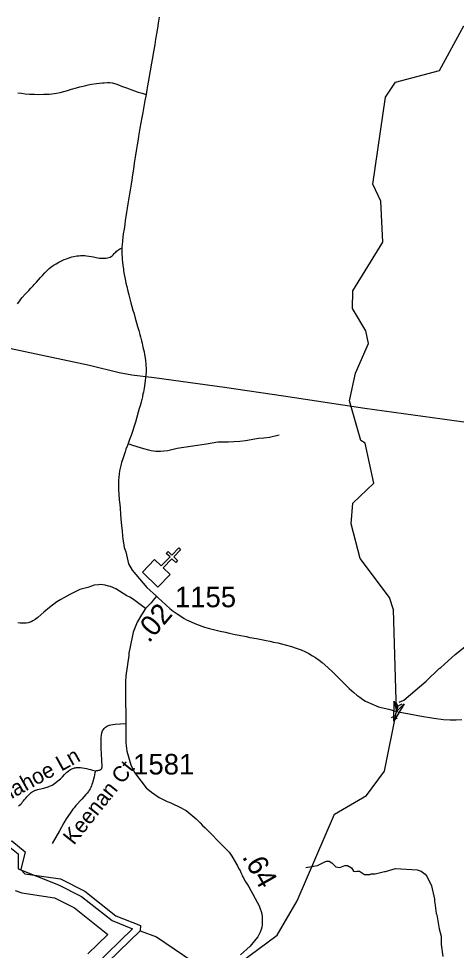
# Model space of a CAD drawing. Extents: x 1383679 to 1536984, y 460658 to 651027.
# Drawn here: x 1404331 to 1406993, y 522240 to 527907 of the extents above; entities that cross this region are included whole.
import ezdxf

# ---------------------------------------------------------------- set-up
doc = ezdxf.new("R2010")
doc.units = 0
for name, color, linetype in [('Exist Cultural Church CELL', 7, 'Continuous'), ('Exist Hydrographic Bay Label', 7, 'Continuous'), ('Exist Hydrographic Buffer Line', 7, 'Continuous'), ('Exist Hydrographic Creek Single Shore', 7, 'Continuous'), ('Exist Hydrographic Misc Water Feature', 7, 'Continuous'), ('Exist Road Non-System Type 51', 7, 'Continuous'), ('Exist Road Non-System Type 51 Label', 7, 'Continuous'), ('Exist Road Secondary Mileage Hundredths English Label', 7, 'Continuous'), ('Exist Road Secondary Structure Pipe Attributed CELL', 7, 'Continuous'), ('Exist Road Secondary Structure Pipe CELL', 7, 'Continuous'), ('Exist Road Secondary Type 51 Attributed', 7, 'Continuous'), ('Exist Road Secondary Type 51 Number Label', 7, 'Continuous'), ('Exist Utilities Electrical Transmission Line', 7, 'Continuous')]:
    doc.layers.add(name, color=color, linetype=linetype)

msp = doc.modelspace()

# ---------------------------------------------------------------- linework, layer by layer
at = {"layer": 'Exist Cultural Church CELL'}
msp.add_lwpolyline([(1405157.7, 524617.2), (1405198.7, 524577.7), (1405251.6, 524632.5), (1405228.6, 524654.7), (1405239.7, 524666.2), (1405262.7, 524644), (1405304.5, 524687.2), (1405316, 524676.1), (1405274.2, 524632.8), (1405297.3, 524610.6), (1405286.2, 524599.1), (1405263.2, 524621.4), (1405210.3, 524566.6), (1405251.7, 524526.5), (1405177.7, 524449.9), (1405083.8, 524540.6)], close=True, dxfattribs=at)
at = {"layer": 'Exist Hydrographic Bay Label'}
for points in [[(1402622.7, 522096.5), (1402636.7, 522378.5), (1402662.7, 522437.1), (1402738.7, 522504.5), (1402790.7, 522611.7), (1402867.7, 522659.5), (1403076.7, 522688.1), (1403121.7, 522897.3), (1403206.7, 522961.2), (1403500.7, 523089.8), (1403575.7, 523088.3), (1403706.7, 522941.3), (1404022.7, 522895.5), (1404289.7, 522906.6), (1404371.7, 522839.3), (1404344.7, 522731.5), (1404368.6, 522704.7), (1404584.7, 522674.2), (1404733.6, 522598.9), (1404922.7, 522450.7), (1405071.7, 522391.9), (1405070.6, 522359.1)], [(1402374.2, 520824.7), (1402623.6, 520888.6), (1402670.7, 521110.8), (1402842.6, 521425.8), (1402919.6, 521489.9), (1402904.7, 521992.4), (1402976.7, 522273.2), (1403238.7, 522451.7), (1403340.7, 522558), (1403440.7, 522572.5), (1403589.7, 522526.8), (1403638.7, 522476.5), (1403654.7, 522410.6), (1403955.7, 522030.4), (1404021.7, 522012.6), (1404247.7, 522031), (1404323.6, 522082), (1404463.7, 522003.7), (1404639.7, 522075.6), (1404807.7, 522105.1), (1405070.6, 522359.1)]]:
    msp.add_lwpolyline(points, dxfattribs=at)
at = {"layer": 'Exist Hydrographic Buffer Line'}
for points in [[(1402658.7, 522077.8), (1402678.1, 522371.2), (1402697.5, 522415), (1402767, 522476.7), (1402823.4, 522585.9), (1402883.3, 522623.1), (1403084, 522650.5), (1403116.1, 522676.5), (1403159.5, 522876.4), (1403228.8, 522928.5), (1403510.5, 523051.7), (1403559.3, 523050.8), (1403708.5, 522943.4), (1404018.8, 522858.1), (1404278, 522868.1), (1404328.5, 522826.5), (1404327.5, 522734.8), (1404574.4, 522637.6), (1404713.9, 522567.1), (1404899.8, 522421.3), (1405024.4, 522370.4), (1404790.5, 522144.5)], [(1404310.5, 522602.9), (1404349.6, 522588.7), (1404550.1, 522560.2), (1404670.7, 522499.3), (1404872.8, 522335.3), (1404752.6, 522219)]]:
    msp.add_lwpolyline(points, dxfattribs=at)
at = {"layer": 'Exist Hydrographic Creek Single Shore'}
for points in [[(1405675.6, 522163.2), (1405903.7, 522332.5), (1406024.6, 522540.2), (1406251.6, 523067.4), (1406445.7, 523181.6), (1406556.7, 523330.3), (1406629, 523693), (1406609.7, 524310.7), (1406585.7, 524386.7), (1406407.7, 524623.3), (1406352.7, 524834.5), (1406363.7, 524959), (1406490.8, 525081.2), (1406437.7, 525325.2), (1406412.7, 525342), (1406342.7, 525583.1), (1406378.7, 525749.8), (1406457.7, 525932), (1406442.8, 526007.8), (1406361.8, 526143.9), (1406363.7, 526252.3), (1406544.8, 526547.3), (1406532.8, 526797), (1406484.7, 526899.7), (1406561.7, 527429.9), (1406621.8, 527520.7), (1406890.7, 527590.7), (1407037.8, 527863.5)], [(1405070.6, 522359.1), (1405169.7, 522321), (1405383.6, 522175.6)]]:
    msp.add_lwpolyline(points, dxfattribs=at)
at = {"layer": 'Exist Hydrographic Misc Water Feature'}
for points in [[(1406644.1, 523750.1), (1406673.4, 523761.5), (1406810, 523876.4), (1406887.7, 523954.6), (1406897.7, 523960.4), (1406985.5, 524040.3), (1407044.5, 524085)], [(1406078.1, 522742.8), (1406147.4, 522755.8), (1406187.9, 522776.9), (1406204, 522782.5), (1406220, 522782.1), (1406235.8, 522771.8), (1406259.3, 522747.3), (1406283.3, 522744.7), (1406315.5, 522756), (1406331.5, 522755.6), (1406355.2, 522741.1), (1406366.7, 522720.8), (1406378.7, 522718.6), (1406386.8, 522722.4), (1406402.8, 522722.1), (1406434.4, 522701.3), (1406466.4, 522700.6), (1406474.4, 522704.4), (1406498.5, 522705.9), (1406556.6, 522719.8), (1406562.8, 522718.5), (1406621.8, 522737.5), (1406755.1, 522730.1), (1406778.9, 522721.6), (1406802.5, 522703.1), (1406816.1, 522686.7), (1406840.9, 522632.2), (1406859.2, 522551.9), (1406858.9, 522535.9), (1406862.7, 522527.8), (1406869.3, 522463.6), (1406873.1, 522455.6), (1406887.3, 522371.3), (1406899.9, 522325.4), (1406901.2, 522275), (1406909.6, 522202.9)]]:
    msp.add_lwpolyline(points, dxfattribs=at)
at = {"layer": 'Exist Road Non-System Type 51'}
for points in [[(1404326.3, 527455.3), (1404348.3, 527452.9), (1404370.1, 527450.6), (1404397.9, 527448.3), (1404427.3, 527446.9), (1404452.4, 527446.5), (1404485, 527446.8), (1404515.8, 527448.2), (1404533.2, 527449.7), (1404560.7, 527453.4), (1404583.1, 527457.9), (1404627.6, 527470.2), (1404653.2, 527477.8), (1404683.2, 527486.5), (1404703.7, 527492.1), (1404722.8, 527497.2), (1404739.8, 527501.3), (1404754.7, 527504.5), (1404774.6, 527508.1), (1404805.2, 527512.5), (1404840.8, 527516.4), (1404852.1, 527517.5), (1404871.4, 527518.8), (1404886.3, 527518.7), (1404900.6, 527516.3), (1404921.6, 527509.9), (1404938.8, 527503.8), (1404956.3, 527497.3), (1404975.3, 527490.2), (1404987.8, 527485.7), (1405029.9, 527470.4), (1405057, 527460.8), (1405082.2, 527452.9), (1405105.8, 527446.7)], [(1404644.2, 526454), (1404655.6, 526457.4), (1404667.3, 526460.4), (1404684.9, 526463.8), (1404696.2, 526465.3), (1404706.7, 526466.2), (1404720.7, 526466.5), (1404732.8, 526465.8), (1404743.9, 526464.6), (1404758.7, 526462.6), (1404771.2, 526460.6), (1404786.2, 526457.6), (1404802.8, 526454.3), (1404813.6, 526452.3), (1404823.4, 526450.7), (1404835.8, 526449.5), (1404851.4, 526449.5), (1404861.2, 526450.6), (1404871.3, 526452.5), (1404880.4, 526454.8), (1404887.5, 526457.1), (1404893.2, 526460), (1404898.9, 526464.2), (1404907.2, 526472.4), (1404911.9, 526477.6), (1404916.9, 526482.8), (1404921.5, 526487.3), (1404927, 526492.1), (1404931.4, 526496.1), (1404935.6, 526499.3), (1404940.4, 526502.8), (1404947.3, 526506.4), (1404952.8, 526509), (1404959.5, 526511.8)], [(1404324.2, 526173.2), (1404337.6, 526190.5), (1404345.1, 526200.1), (1404353.2, 526210), (1404371.4, 526230.8), (1404381.7, 526242), (1404393, 526254.2), (1404405.5, 526267.7), (1404419, 526282.3), (1404425.9, 526289.8), (1404439.6, 526304.8), (1404452.8, 526319.3), (1404464.9, 526332.5), (1404475.9, 526344.5), (1404490.5, 526360.2), (1404503, 526373.1), (1404517.6, 526387), (1404536, 526401.5), (1404547.5, 526409.3), (1404559.2, 526416.7), (1404575, 526425.8), (1404582.9, 526429.9), (1404595.2, 526435.8), (1404608.3, 526441.2), (1404622.6, 526446.7), (1404633.1, 526450.4), (1404644.2, 526454)], [(1404996.2, 525322.8), (1405017.6, 525314.6), (1405049.2, 525303.8), (1405089.4, 525293), (1405120.4, 525284.7), (1405138, 525280.5), (1405164.9, 525277), (1405193.4, 525275.9), (1405215, 525277.6), (1405237.8, 525281.1), (1405294.7, 525293.5), (1405391.3, 525308.6), (1405472.6, 525319.8), (1405508, 525327.1), (1405542.9, 525332.2), (1405566.7, 525333.2), (1405607.1, 525333.2), (1405639.6, 525334.3), (1405675.7, 525337.4), (1405709.8, 525341.4), (1405790, 525354.4), (1405823, 525357.6), (1405855.7, 525361.6), (1405916.1, 525375)], [(1404799, 523331.8), (1404801.8, 523332.1), (1404807.3, 523332.8), (1404812.6, 523333.8), (1404817.9, 523335.1), (1404822.5, 523336.5), (1404825.9, 523338), (1404828.3, 523339.4), (1404830.5, 523340.4), (1404834.7, 523343.8), (1404836.2, 523346.1), (1404837.2, 523347.8), (1404837.8, 523351.2), (1404838.4, 523354.9), (1404838.5, 523360), (1404833, 523470.3), (1404833, 523507.6), (1404832.6, 523531.6), (1404834.2, 523549.6), (1404837.6, 523563.8), (1404841.5, 523574.2), (1404846.8, 523583.8), (1404851.5, 523590.2), (1404858.7, 523597.7), (1404865.1, 523602.2), (1404870.8, 523605.8), (1404877.3, 523608.3), (1404883.2, 523610.1), (1404892.4, 523611.9), (1404903.7, 523613.6), (1404918.8, 523615.1), (1404982.3, 523619.9)], [(1404329.9, 523117), (1404336.9, 523122.4), (1404344.1, 523129.3), (1404349.7, 523135.4), (1404355.6, 523142.3), (1404361.5, 523149.5), (1404367.3, 523156.6), (1404374.4, 523165.3), (1404380.5, 523172.6), (1404391.1, 523184), (1404399.4, 523192.3), (1404407.9, 523199.7), (1404412.7, 523203.1), (1404418.2, 523206.4), (1404425.8, 523210.3), (1404432.8, 523213.3), (1404436.7, 523214.6), (1404447.2, 523217.4), (1404455.3, 523219.3), (1404465.7, 523221.6), (1404474.5, 523223.7), (1404483.9, 523226.1), (1404496.6, 523229.7), (1404505.5, 523232.7), (1404511.2, 523234.7), (1404518.9, 523237.7), (1404525.8, 523240.7), (1404534.2, 523244.9), (1404540.7, 523248.7), (1404550.1, 523255.1), (1404558, 523261.1), (1404569.6, 523270.5), (1404585, 523284), (1404597.3, 523296.1), (1404610.2, 523309), (1404614.9, 523313.5), (1404624.7, 523322.7), (1404633.6, 523330.5), (1404639.9, 523335.4), (1404646.9, 523340.2), (1404654.2, 523344), (1404660.8, 523346.4), (1404666.3, 523348.3), (1404670.7, 523349.6), (1404675.9, 523350.8), (1404681.9, 523351.6), (1404696.1, 523352.3), (1404707.3, 523351.6), (1404719.2, 523350.1), (1404731.8, 523347.8), (1404742.8, 523345.5), (1404757.6, 523342), (1404769, 523339.2), (1404780.6, 523336.2), (1404799, 523331.8)], [(1404799, 523331.8), (1404795, 523318.8), (1404789.8, 523296.2), (1404779.9, 523258.9), (1404776.8, 523247.9), (1404774.1, 523239.8), (1404770.4, 523231.2), (1404766.4, 523223.1), (1404761, 523214.1), (1404755.9, 523206.6), (1404747.6, 523196.3), (1404739.9, 523187.7), (1404715.2, 523160.3), (1404679, 523120), (1404668, 523107.3), (1404660.7, 523098.2), (1404643.9, 523073.4), (1404620.7, 523039), (1404606.4, 523015.5), (1404579.3, 522967.5), (1404534.5, 522888.7)]]:
    msp.add_lwpolyline(points, dxfattribs=at)
at = {"layer": 'Exist Road Secondary Structure Pipe Attributed CELL'}
msp.add_lwpolyline([(1406674.6, 523739.3), (1406612.7, 523634.3), (1406613.8, 523756.2), (1406629, 523693)], close=True, dxfattribs=at)
at = {"layer": 'Exist Road Secondary Structure Pipe CELL'}
for p, q in [((1406624.8, 523747.8), (1406637.6, 523725.9)), ((1406660.2, 523737.5), (1406637.6, 523725.9)), ((1406637.6, 523725.9), (1406620.8, 523667.8)), ((1406598.2, 523656.2), (1406620.8, 523667.8)), ((1406633.6, 523645.9), (1406620.8, 523667.8))]:
    msp.add_line(p, q, dxfattribs=at)
at = {"layer": 'Exist Road Secondary Type 51 Attributed'}
for points in [[(1405185.3, 527915.3), (1405179.3, 527879), (1405174.6, 527850), (1405169, 527814.1), (1405164.1, 527782.7), (1405158.8, 527749.5), (1405155, 527727.1), (1405151.1, 527704.5), (1405143.2, 527659), (1405139.3, 527636), (1405131.3, 527589.8), (1405125.3, 527555.4), (1405119.3, 527521.2), (1405115.1, 527497.9), (1405110.7, 527473.8), (1405105.8, 527446.7), (1405103.7, 527435.4), (1405098.7, 527408.4), (1405085.6, 527335.9), (1405080.2, 527305.1), (1405074.6, 527273.4), (1405069, 527241.1), (1405060.6, 527191.5), (1405057.8, 527174.5), (1405052, 527139.6), (1405046.2, 527103.3), (1405040.4, 527065.5), (1405034.6, 527027.5), (1405029.1, 526990.7), (1405024, 526956.9), (1405019.5, 526927.1), (1405015.4, 526900.5), (1405009.6, 526864.3), (1405005.8, 526840.9), (1405000, 526805.2), (1404995.9, 526780.6), (1404991.8, 526755.3), (1404987.7, 526729.2), (1404983.6, 526703.2)], [(1404983.6, 526703.2), (1404979.7, 526678.3), (1404976.2, 526655.6), (1404971.9, 526627.2), (1404967.7, 526598.1), (1404965.4, 526580.5), (1404962.7, 526554.5), (1404960.8, 526533.2), (1404959.6, 526516.7), (1404959.5, 526511.8), (1404958.9, 526495), (1404959.1, 526473.6), (1404959.9, 526457.2), (1404961.2, 526440.1), (1404962.2, 526428.7), (1404964.7, 526406.3), (1404967.8, 526384.5), (1404969.5, 526373.6), (1404973.4, 526350.6), (1404976.8, 526332.3), (1404980.8, 526312.8), (1404983.7, 526299.1), (1404988.3, 526278), (1404995.1, 526249), (1405000.7, 526226.6), (1405006.8, 526203.3), (1405013.3, 526179.4), (1405019.9, 526155.8), (1405026.4, 526133.3), (1405032.9, 526110.8), (1405040.1, 526085.9), (1405048.4, 526056.6), (1405054.6, 526034.6), (1405061.2, 526010.9), (1405068, 525985.6), (1405071.4, 525972.5), (1405078.1, 525946.5), (1405081.3, 525933.8), (1405087, 525909.8), (1405093.6, 525879.7), (1405096.8, 525863.4), (1405100, 525843), (1405102.5, 525825.1), (1405104.3, 525808.7), (1405105.1, 525798.3), (1405106, 525778.8), (1405105.6, 525754.6), (1405105, 525744.2), (1405103.2, 525722.3), (1405101.2, 525705.3), (1405098.8, 525688), (1405093.9, 525659), (1405089.4, 525635.6), (1405087, 525624), (1405083.3, 525606.9), (1405075.3, 525573.7), (1405069.4, 525551.7), (1405064.8, 525535.1), (1405058.5, 525512.9), (1405050.1, 525483.9), (1405041.1, 525453), (1405033.7, 525428.8), (1405022.5, 525395.2), (1405014.4, 525372.4), (1405005.3, 525347.5), (1404996.2, 525322.8), (1404992.1, 525311.6), (1404983.6, 525287.8), (1404977.9, 525271.2), (1404972.3, 525254.5), (1404964.4, 525230.1), (1404957.6, 525207.7), (1404952.2, 525188.6), (1404948.2, 525172.6), (1404944.8, 525157.5), (1404941.6, 525137), (1404939.5, 525117.6), (1404937.9, 525097.3), (1404937.8, 525081), (1404937.8, 525066), (1404937.8, 525060.5), (1404938.6, 525052.7), (1404939, 525040.8), (1404940.6, 525014.8), (1404943.3, 524980), (1404945.7, 524952.6), (1404947.6, 524929.8), (1404950.8, 524893.4), (1404953.5, 524861.7), (1404956.6, 524823.6), (1404959.9, 524788.8), (1404962.7, 524761.2), (1404965.1, 524740.8), (1404968.3, 524718), (1404973.8, 524689.3), (1404982, 524663.2), (1404998.8, 524590.5), (1405021.1, 524551.4), (1405110.5, 524447), (1405169.7, 524394.3)], [(1405102.7, 524318.3), (1405030.5, 524373.1), (1405008, 524387.7), (1404989.4, 524396.7), (1404921.7, 524438.5), (1404890.7, 524452), (1404876.6, 524456), (1404856.3, 524460.1), (1404842.4, 524463.8), (1404828.1, 524464.8), (1404816.5, 524462.9), (1404790.3, 524460.1), (1404774.4, 524455.7), (1404752, 524447.5), (1404702.4, 524434.1), (1404642.3, 524405.3), (1404587.8, 524374.3), (1404562.7, 524359.2), (1404517.9, 524326), (1404483.6, 524297.6), (1404465.2, 524279.8), (1404447.3, 524264.9), (1404431.4, 524252.3), (1404418.3, 524243.4), (1404407, 524237.1), (1404390.1, 524232.9), (1404376, 524230.9), (1404340.5, 524229.8), (1404325.3, 524231.2)], [(1405169.7, 524394.3), (1405149.3, 524370.7), (1405136.6, 524353.9), (1405116.1, 524333.4), (1405102.7, 524318.3)], [(1405169.7, 524394.3), (1405179.7, 524384.6), (1405201.6, 524364.2), (1405228.9, 524338.8), (1405251.5, 524319.6), (1405271.7, 524303.8), (1405289.7, 524290.6), (1405311.5, 524275.9), (1405338.1, 524259.2), (1405352.6, 524251.1), (1405381, 524237.3), (1405402.6, 524228.1), (1405428, 524218.2), (1405462, 524206.5), (1405491.4, 524198.2), (1405524.7, 524189.6), (1405556.7, 524181.6), (1405588.2, 524174.4), (1405611, 524169.5), (1405647.1, 524162), (1405672.2, 524156.7), (1405714.2, 524148.2), (1405737.4, 524143.7), (1405777.3, 524136.2), (1405808, 524130.4), (1405835.5, 524124.9), (1405859.5, 524119.8), (1405881.5, 524115.1), (1405906.9, 524109.4), (1405929.3, 524103.9), (1405960.8, 524095.6), (1405990, 524087.4), (1406018.4, 524078.4), (1406049, 524067.2), (1406075.6, 524055.7), (1406096, 524044.8), (1406118.9, 524031.6), (1406136, 524020.5), (1406158.9, 524004), (1406176.4, 523989.8), (1406210.4, 523960.6), (1406238.6, 523934.6), (1406265.9, 523907.6), (1406287.1, 523886.3), (1406313.9, 523859.3), (1406340.1, 523833.5), (1406368.3, 523808.5), (1406387.8, 523791.7), (1406404.9, 523778.9), (1406423.5, 523766.1), (1406439.8, 523756), (1406454.6, 523748.4), (1406472.1, 523740.6), (1406486.2, 523734.3), (1406504.3, 523727.1), (1406519.7, 523721.8), (1406535.8, 523717.2), (1406581.3, 523706.2), (1406629, 523693), (1406706.3, 523679.1), (1406780.1, 523664.6), (1406855.8, 523651.3), (1406915, 523644.5), (1406954.5, 523642.4), (1406991.1, 523642.1), (1407025.9, 523643.5)], [(1405102.7, 524318.3), (1405078.2, 524280.6), (1405050.9, 524236.5), (1405027.7, 524174.5), (1405007.4, 524075.2), (1405001.8, 524050.4), (1405000.6, 524033.5), (1404983.6, 523909.1), (1404983.7, 523898.1), (1404981.5, 523884.6), (1404982.6, 523546), (1404982.3, 523524.2), (1404982.4, 523513.4), (1404982.6, 523502.9), (1404985.3, 523485.3), (1404986.2, 523467.9), (1404989.4, 523450.8), (1405013, 523368.5), (1405035.6, 523322.2), (1405106.6, 523229.1), (1405139.3, 523201.5), (1405186.1, 523169.9), (1405222.2, 523150.7), (1405234.9, 523144.5), (1405256.7, 523136.5), (1405273.2, 523128.2), (1405304.2, 523114.6), (1405349.3, 523090.4), (1405411.3, 523039.1), (1405423.4, 523028.5), (1405434.9, 523014.9), (1405449.6, 522999), (1405464.6, 522984.1), (1405478.7, 522970.7), (1405569.8, 522877.2), (1405610.9, 522837.7), (1405627.8, 522812.9), (1405662.2, 522753.1), (1405670.7, 522735.6), (1405677.5, 522725.3), (1405682.1, 522713), (1405687.3, 522700.6)], [(1405687.3, 522700.6), (1405691.1, 522692.3), (1405699.8, 522675.8), (1405707.3, 522663.2), (1405712.5, 522654.8), (1405720.5, 522642.6), (1405731, 522626.8), (1405793.9, 522510), (1405799.5, 522493), (1405805.7, 522476.1), (1405810.2, 522461.5), (1405811.3, 522443.4), (1405812.5, 522392.5), (1405809.1, 522381.1), (1405805.4, 522367.3), (1405799.2, 522350.3), (1405785.4, 522321.6), (1405774.1, 522306.9), (1405739.2, 522264.6), (1405680.5, 522211.6)]]:
    msp.add_lwpolyline(points, dxfattribs=at)
at = {"layer": 'Exist Utilities Electrical Transmission Line'}
msp.add_lwpolyline([(1403152, 528098.9), (1403261.9, 527782.5), (1403331.6, 527561.2), (1403407.2, 527337.6), (1403471.5, 527146.2), (1403548.8, 526910.6), (1403654.6, 526590.5), (1403743.7, 526336.6), (1403796.1, 526143.4), (1403849.1, 525994.3), (1403912.9, 525983), (1404140.2, 525930.6), (1404761.8, 525798.5), (1404943, 525755), (1405018.8, 525741.5), (1405154.5, 525724.7), (1405583.5, 525664.5), (1405942.6, 525613.4), (1406435.5, 525537.7), (1406906.4, 525472.5), (1407245.7, 525425.9)], dxfattribs=at)

# ---------------------------------------------------------------- texts
at = {"layer": 'Exist Road Non-System Type 51 Label'}
for s, rotation, p in [('Timahoe Ln', 28.9748, (1404127.5, 523070)), ('Keenan Ct', 51.5506, (1404667, 522875.6))]:
    msp.add_text(s, height=95, rotation=rotation, dxfattribs=at).set_placement(p)
at = {"layer": 'Exist Road Secondary Mileage Hundredths English Label'}
for s, rotation, p in [('.02', 49.7857, (1405123.2, 524105.2)), ('.64', 299.5589, (1405687.3, 522808.9))]:
    msp.add_text(s, height=125, rotation=rotation, dxfattribs=at).set_placement(p)
at = {"layer": 'Exist Road Secondary Type 51 Number Label'}
for s, p in [('1155', (1405281.4, 524326.8)), ('1581', (1405027.4, 523309.5))]:
    msp.add_text(s, height=125, dxfattribs=at).set_placement(p)

doc.saveas('drawing.dxf')
